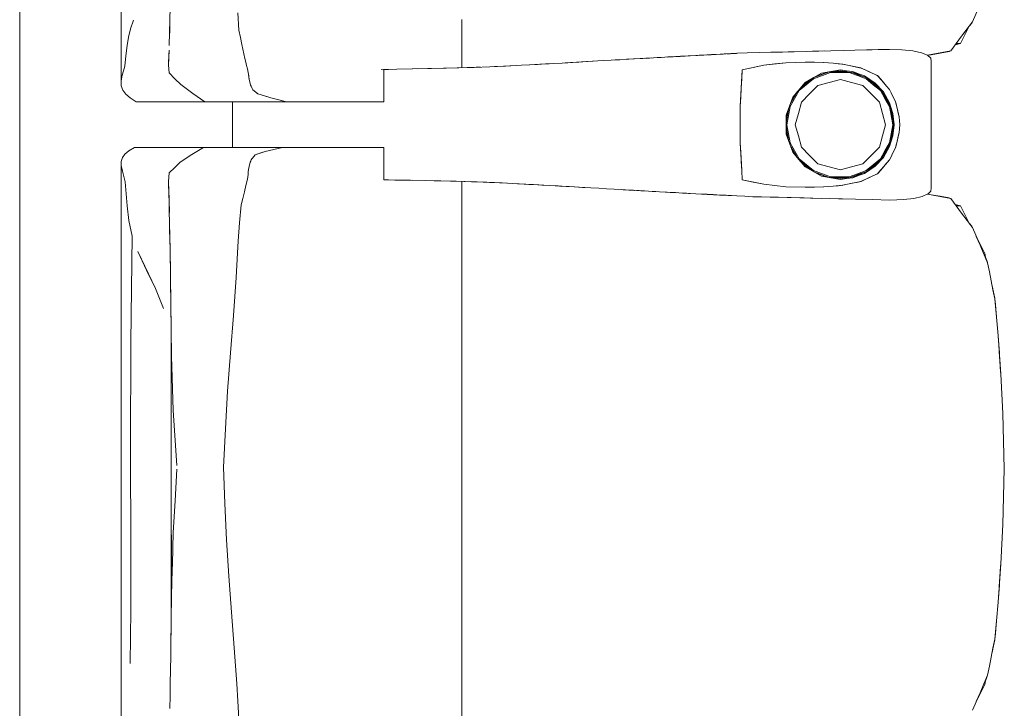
# Model space of a CAD drawing. Header units: millimetres. Extents: x -261 to 187, y -214 to 106.
# Tile 876 of 1056: x -197.063 to -196.203, y 10.514 to 11.115. Entities that reach past the tile are written whole.
import ezdxf

# ---------------------------------------------------------------- set-up
doc = ezdxf.new("R2010")
doc.units = ezdxf.units.MM
doc.header["$LTSCALE"] = 0.005
doc.header["$MEASUREMENT"] = 0
doc.layers.add('IFC-Elemento de mobília-Contorno', color=9, linetype='Continuous', lineweight=5)
doc.layers.add('IFC-Laje-Contorno', color=9, linetype='Continuous', lineweight=5)

msp = doc.modelspace()

# ---------------------------------------------------------------- linework, layer by layer
at = {"layer": 'IFC-Elemento de mobília-Contorno', "lineweight": 5}
for p, q in [((-196.97435, 11.22877), (-196.97427, 11.06115)), ((-196.93162, 11.1146), (-196.93144, 11.12551)), ((-196.23033, 11.11295), (-196.22371, 11.12834)), ((-196.87233, 11.12081), (-196.8714, 11.10549)), ((-196.96602, 11.10673), (-196.96352, 11.11422)), ((-196.93193, 11.10345), (-196.93162, 11.1146)), ((-196.93179, 11.10696), (-196.9317, 11.11197)), ((-196.67649, 11.07275), (-196.67648, 11.11483)), ((-196.23981, 11.10028), (-196.23033, 11.11295)), ((-196.23546, 11.10436), (-196.23283, 11.10954)), ((-196.23298, 11.10924), (-196.23093, 11.11179)), ((-196.23283, 11.10954), (-196.23271, 11.10977)), ((-196.23283, 11.10954), (-196.23271, 11.10977)), ((-196.23093, 11.11179), (-196.23055, 11.11266)), ((-196.96908, 11.0923), (-196.9679, 11.0994)), ((-196.9679, 11.0994), (-196.96602, 11.10673)), ((-196.93224, 11.09231), (-196.93193, 11.10345)), ((-196.93206, 11.09861), (-196.93179, 11.10696)), ((-196.8714, 11.10549), (-196.87007, 11.09932)), ((-196.87007, 11.09932), (-196.86873, 11.09315)), ((-196.24454, 11.09394), (-196.23981, 11.10028)), ((-196.24074, 11.09399), (-196.2381, 11.09917)), ((-196.23981, 11.10028), (-196.23507, 11.10662)), ((-196.23981, 11.10028), (-196.23744, 11.10345)), ((-196.2381, 11.09917), (-196.23546, 11.10436)), ((-196.23744, 11.10345), (-196.23507, 11.10662)), ((-196.23508, 11.1066), (-196.23507, 11.10662)), ((-196.97011, 11.0832), (-196.96908, 11.0923)), ((-196.86873, 11.09315), (-196.86607, 11.08082)), ((-196.24928, 11.08761), (-196.24454, 11.09394)), ((-196.24551, 11.09265), (-196.24074, 11.09399)), ((-196.24454, 11.09394), (-196.24074, 11.09399)), ((-196.97114, 11.0741), (-196.97011, 11.0832)), ((-196.93284, 11.07508), (-196.93262, 11.08157)), ((-196.93283, 11.07632), (-196.93253, 11.08431)), ((-196.93262, 11.08157), (-196.9324, 11.08805)), ((-196.93253, 11.08431), (-196.93248, 11.08589)), ((-196.51832, 11.08094), (-196.51121, 11.08134)), ((-196.51576, 11.08109), (-196.5091, 11.08146)), ((-196.51243, 11.08127), (-196.5091, 11.08146)), ((-196.5091, 11.08146), (-196.50578, 11.08164)), ((-196.50578, 11.08164), (-196.50245, 11.08183)), ((-196.50245, 11.08183), (-196.49912, 11.08202)), ((-196.49912, 11.08202), (-196.49574, 11.0822)), ((-196.49662, 11.08215), (-196.49593, 11.08219)), ((-196.49646, 11.08216), (-196.49593, 11.08219)), ((-196.49641, 11.08216), (-196.49593, 11.08219)), ((-196.49593, 11.08219), (-196.49389, 11.0823)), ((-196.49574, 11.0822), (-196.47711, 11.08321)), ((-196.49574, 11.0822), (-196.49235, 11.08238)), ((-196.49574, 11.0822), (-196.49389, 11.0823)), ((-196.49389, 11.0823), (-196.49182, 11.08242)), ((-196.49235, 11.08238), (-196.48558, 11.08275)), ((-196.49235, 11.08238), (-196.48896, 11.08257)), ((-196.49182, 11.08242), (-196.49043, 11.08249)), ((-196.48896, 11.08257), (-196.48727, 11.08266)), ((-196.48727, 11.08266), (-196.48557, 11.08275)), ((-196.48727, 11.08266), (-196.48614, 11.08272)), ((-196.48567, 11.08274), (-196.47711, 11.08321)), ((-196.48561, 11.08275), (-196.48219, 11.08294)), ((-196.48219, 11.08294), (-196.47881, 11.08312)), ((-196.47881, 11.08312), (-196.47711, 11.08321)), ((-196.47711, 11.08321), (-196.47204, 11.08349)), ((-196.47204, 11.08349), (-196.47067, 11.08356)), ((-196.47067, 11.08356), (-196.46244, 11.084)), ((-196.47067, 11.08356), (-196.46929, 11.08363)), ((-196.46929, 11.08363), (-196.46655, 11.08378)), ((-196.46655, 11.08378), (-196.46244, 11.084)), ((-196.46655, 11.08378), (-196.46509, 11.08385)), ((-196.46518, 11.08385), (-196.46244, 11.084)), ((-196.46244, 11.084), (-196.45421, 11.08443)), ((-196.46198, 11.08402), (-196.46071, 11.08409)), ((-196.46107, 11.08407), (-196.4597, 11.08414)), ((-196.46071, 11.08409), (-196.45876, 11.08419)), ((-196.46071, 11.08409), (-196.45968, 11.08414)), ((-196.4597, 11.08414), (-196.45833, 11.08421)), ((-196.45833, 11.08421), (-196.45693, 11.08429)), ((-196.45697, 11.08429), (-196.45558, 11.08436)), ((-196.45695, 11.08429), (-196.45421, 11.08443)), ((-196.45558, 11.08436), (-196.45421, 11.08443)), ((-196.45421, 11.08443), (-196.45078, 11.08461)), ((-196.45078, 11.08461), (-196.4501, 11.08465)), ((-196.4501, 11.08465), (-196.4492, 11.0847)), ((-196.4492, 11.0847), (-196.4474, 11.08479)), ((-196.4492, 11.0847), (-196.4483, 11.08474)), ((-196.4483, 11.08474), (-196.4474, 11.08479)), ((-196.4474, 11.08479), (-196.4465, 11.08483)), ((-196.4465, 11.08483), (-196.4456, 11.08488)), ((-196.4456, 11.08488), (-196.4411, 11.08511)), ((-196.4447, 11.08493), (-196.4429, 11.08502)), ((-196.4447, 11.08493), (-196.4438, 11.08497)), ((-196.4438, 11.08497), (-196.442, 11.08506)), ((-196.4438, 11.08497), (-196.44335, 11.08499)), ((-196.44335, 11.08499), (-196.4429, 11.08502)), ((-196.4429, 11.08502), (-196.44155, 11.08509)), ((-196.442, 11.08506), (-196.44155, 11.08509)), ((-196.4411, 11.08511), (-196.43975, 11.08518)), ((-196.4411, 11.08511), (-196.44065, 11.08514)), ((-196.44065, 11.08514), (-196.4402, 11.08516)), ((-196.43975, 11.08518), (-196.4393, 11.08521)), ((-196.4393, 11.08521), (-196.43885, 11.08523)), ((-196.43885, 11.08523), (-196.43795, 11.08527)), ((-196.43859, 11.08524), (-196.4357, 11.08539)), ((-196.43859, 11.08524), (-196.4366, 11.08534)), ((-196.43859, 11.08524), (-196.4384, 11.08525)), ((-196.43795, 11.08527), (-196.43705, 11.08532)), ((-196.43705, 11.08532), (-196.43615, 11.08537)), ((-196.4357, 11.08539), (-196.42708, 11.08584)), ((-196.42708, 11.08584), (-196.41685, 11.08606)), ((-196.41685, 11.08606), (-196.40663, 11.08629)), ((-196.40663, 11.08629), (-196.39129, 11.08662)), ((-196.40663, 11.08629), (-196.40151, 11.0864)), ((-196.40151, 11.0864), (-196.39129, 11.08662)), ((-196.40151, 11.0864), (-196.3964, 11.08651)), ((-196.3964, 11.08651), (-196.39129, 11.08662)), ((-196.39129, 11.08662), (-196.38617, 11.08674)), ((-196.38617, 11.08674), (-196.37544, 11.08703)), ((-196.37544, 11.08703), (-196.35934, 11.08748)), ((-196.37007, 11.08718), (-196.35934, 11.08748)), ((-196.37007, 11.08718), (-196.36471, 11.08733)), ((-196.36471, 11.08733), (-196.35398, 11.08763)), ((-196.35398, 11.08763), (-196.34325, 11.08793)), ((-196.34325, 11.08793), (-196.33312, 11.08816)), ((-196.33312, 11.08816), (-196.30275, 11.08884)), ((-196.323, 11.08838), (-196.30275, 11.08884)), ((-196.323, 11.08838), (-196.31288, 11.08861)), ((-196.31288, 11.08861), (-196.30275, 11.08884)), ((-196.30275, 11.08884), (-196.29194, 11.08848)), ((-196.29194, 11.08848), (-196.28251, 11.0875)), ((-196.28251, 11.0875), (-196.27495, 11.0859)), ((-196.27495, 11.0859), (-196.26962, 11.08372)), ((-196.26962, 11.08372), (-196.26672, 11.08114)), ((-196.26961, 11.08372), (-196.26498, 11.0846)), ((-196.26953, 11.08364), (-196.25085, 11.08698)), ((-196.26953, 11.08364), (-196.26652, 11.08418)), ((-196.26652, 11.08418), (-196.25869, 11.08558)), ((-196.26498, 11.0846), (-196.25713, 11.08611)), ((-196.25869, 11.08558), (-196.25085, 11.08698)), ((-196.25713, 11.08611), (-196.24928, 11.08761)), ((-196.25085, 11.08698), (-196.25054, 11.08737)), ((-196.25085, 11.08698), (-196.25055, 11.08736)), ((-196.97218, 11.07017), (-196.97114, 11.0741)), ((-196.93284, 11.07508), (-196.93227, 11.06837)), ((-196.93283, 11.07632), (-196.93281, 11.07605)), ((-196.86607, 11.08082), (-196.86533, 11.07779)), ((-196.86533, 11.07779), (-196.8646, 11.07476)), ((-196.8646, 11.07476), (-196.86387, 11.07172)), ((-196.68062, 11.07262), (-196.67187, 11.07291)), ((-196.67967, 11.07265), (-196.67187, 11.07291)), ((-196.67914, 11.07266), (-196.66564, 11.07306)), ((-196.67187, 11.07291), (-196.66407, 11.07317)), ((-196.66564, 11.07306), (-196.65208, 11.07364)), ((-196.66407, 11.07317), (-196.66029, 11.07329)), ((-196.65208, 11.07364), (-196.63851, 11.07421)), ((-196.6481, 11.0738), (-196.64027, 11.07417)), ((-196.64027, 11.07417), (-196.6292, 11.0747)), ((-196.63851, 11.07421), (-196.62454, 11.07494)), ((-196.62454, 11.07494), (-196.61057, 11.07567)), ((-196.61702, 11.07533), (-196.60829, 11.07581)), ((-196.61057, 11.07567), (-196.60331, 11.07608)), ((-196.60829, 11.07581), (-196.60029, 11.07625)), ((-196.60331, 11.07608), (-196.59605, 11.07649)), ((-196.60029, 11.07625), (-196.59605, 11.07649)), ((-196.59605, 11.07649), (-196.58879, 11.0769)), ((-196.58879, 11.0769), (-196.58153, 11.07731)), ((-196.58879, 11.0769), (-196.58405, 11.07717)), ((-196.58639, 11.07704), (-196.56174, 11.07846)), ((-196.58405, 11.07717), (-196.57581, 11.07765)), ((-196.58153, 11.07731), (-196.57436, 11.07773)), ((-196.57581, 11.07765), (-196.57229, 11.07785)), ((-196.57436, 11.07773), (-196.56719, 11.07815)), ((-196.57436, 11.07773), (-196.56758, 11.07812)), ((-196.56719, 11.07815), (-196.55285, 11.07898)), ((-196.55285, 11.07898), (-196.54608, 11.07936)), ((-196.54608, 11.07936), (-196.5393, 11.07975)), ((-196.54269, 11.07955), (-196.53879, 11.07978)), ((-196.5393, 11.07975), (-196.53252, 11.08014)), ((-196.53879, 11.07978), (-196.53861, 11.07979)), ((-196.53252, 11.08014), (-196.52574, 11.08053)), ((-196.53252, 11.08014), (-196.53057, 11.08025)), ((-196.53057, 11.08025), (-196.52646, 11.08049)), ((-196.52646, 11.08049), (-196.51832, 11.08094)), ((-196.52574, 11.08053), (-196.51576, 11.08109)), ((-196.52574, 11.08053), (-196.51909, 11.0809)), ((-196.51909, 11.0809), (-196.51576, 11.08109)), ((-196.51832, 11.08094), (-196.51576, 11.08109)), ((-196.51832, 11.08094), (-196.51652, 11.08104)), ((-196.51832, 11.08094), (-196.51657, 11.08104)), ((-196.51576, 11.08109), (-196.51243, 11.08127)), ((-196.43147, 11.07106), (-196.41265, 11.07512)), ((-196.43147, 11.07106), (-196.42206, 11.07309)), ((-196.42206, 11.07309), (-196.41265, 11.07512)), ((-196.41265, 11.07512), (-196.39335, 11.07718)), ((-196.41265, 11.07512), (-196.403, 11.07615)), ((-196.403, 11.07615), (-196.39335, 11.07718)), ((-196.39335, 11.07718), (-196.37625, 11.07773)), ((-196.39335, 11.07718), (-196.38494, 11.07745)), ((-196.38494, 11.07745), (-196.37652, 11.07772)), ((-196.37657, 11.07772), (-196.36846, 11.07759)), ((-196.37652, 11.07772), (-196.37647, 11.07772)), ((-196.37625, 11.07773), (-196.36032, 11.07745)), ((-196.36846, 11.07759), (-196.36041, 11.07745)), ((-196.36041, 11.07745), (-196.35212, 11.07671)), ((-196.36032, 11.07745), (-196.35194, 11.07669)), ((-196.35212, 11.07671), (-196.34383, 11.07597)), ((-196.35194, 11.07669), (-196.34775, 11.07632)), ((-196.34775, 11.07632), (-196.34356, 11.07593)), ((-196.34438, 11.07602), (-196.34356, 11.07593)), ((-196.34383, 11.07597), (-196.32785, 11.07258)), ((-196.34356, 11.07593), (-196.33959, 11.07509)), ((-196.33959, 11.07509), (-196.33559, 11.07423)), ((-196.33562, 11.07424), (-196.33165, 11.07339)), ((-196.33165, 11.07339), (-196.32768, 11.07253)), ((-196.26672, 11.08114), (-196.26633, 11.07839)), ((-196.26635, 10.9678), (-196.26633, 11.07839)), ((-196.97427, 11.06115), (-196.97321, 11.06623)), ((-196.97321, 11.06623), (-196.97218, 11.07017)), ((-196.93227, 11.06837), (-196.92723, 11.06323)), ((-196.86387, 11.07172), (-196.86313, 11.06869)), ((-196.86313, 11.06869), (-196.86297, 11.0672)), ((-196.86297, 11.0672), (-196.86246, 11.06272)), ((-196.86297, 11.0672), (-196.8628, 11.0657)), ((-196.86297, 11.0672), (-196.86263, 11.06421)), ((-196.8628, 11.0657), (-196.86263, 11.06421)), ((-196.86263, 11.06421), (-196.86246, 11.06272)), ((-196.74712, 11.07135), (-196.71969, 11.07175)), ((-196.74467, 11.07115), (-196.74249, 11.07115)), ((-196.74467, 11.05635), (-196.74467, 11.07115)), ((-196.74249, 11.07115), (-196.74051, 11.07115)), ((-196.71981, 11.07175), (-196.70616, 11.07201)), ((-196.71501, 11.07184), (-196.70307, 11.07208)), ((-196.70616, 11.07201), (-196.69264, 11.07227)), ((-196.70307, 11.07208), (-196.6901, 11.07234)), ((-196.69264, 11.07227), (-196.67914, 11.07266)), ((-196.67995, 11.07264), (-196.67967, 11.07265)), ((-196.43239, 11.05506), (-196.43147, 11.07106)), ((-196.43193, 11.06306), (-196.43147, 11.07106)), ((-196.37732, 11.05849), (-196.36885, 11.06426)), ((-196.36942, 11.06393), (-196.36218, 11.06806)), ((-196.36935, 11.06316), (-196.35427, 11.06863)), ((-196.36899, 11.06416), (-196.35543, 11.06908)), ((-196.36734, 11.06512), (-196.35715, 11.06889)), ((-196.36218, 11.06806), (-196.35399, 11.06944)), ((-196.35715, 11.06889), (-196.34579, 11.07016)), ((-196.35427, 11.06863), (-196.33824, 11.06863)), ((-196.35399, 11.06944), (-196.34579, 11.07082)), ((-196.35218, 11.06945), (-196.34072, 11.06944)), ((-196.34579, 11.07082), (-196.34036, 11.07014)), ((-196.34579, 11.07016), (-196.3337, 11.06845)), ((-196.34036, 11.07014), (-196.33493, 11.06946)), ((-196.33824, 11.06863), (-196.33071, 11.06589)), ((-196.33644, 11.06884), (-196.33044, 11.06666)), ((-196.33493, 11.06946), (-196.3298, 11.06755)), ((-196.3337, 11.06845), (-196.32244, 11.06369)), ((-196.33071, 11.06589), (-196.32317, 11.06316)), ((-196.33044, 11.06666), (-196.32351, 11.06414)), ((-196.3298, 11.06755), (-196.32467, 11.06564)), ((-196.32815, 11.07265), (-196.32768, 11.07253)), ((-196.32785, 11.07258), (-196.32063, 11.06924)), ((-196.32768, 11.07253), (-196.32404, 11.07082)), ((-196.32467, 11.06564), (-196.32013, 11.06261)), ((-196.32404, 11.07082), (-196.3204, 11.06912)), ((-196.32063, 11.06924), (-196.31341, 11.0659)), ((-196.3204, 11.06912), (-196.31311, 11.0657)), ((-196.31376, 11.06606), (-196.31334, 11.06582)), ((-196.31341, 11.0659), (-196.30808, 11.0598)), ((-196.31341, 11.0659), (-196.31074, 11.06285)), ((-196.31311, 11.0657), (-196.31052, 11.06269)), ((-196.31311, 11.0657), (-196.30793, 11.05969)), ((-196.97427, 11.06115), (-196.97412, 11.05705)), ((-196.97412, 11.05705), (-196.97275, 11.05333)), ((-196.92723, 11.06323), (-196.92218, 11.05811)), ((-196.92218, 11.05811), (-196.91164, 11.05026)), ((-196.86246, 11.06272), (-196.86144, 11.05894)), ((-196.86246, 11.06272), (-196.86212, 11.06146)), ((-196.86212, 11.06146), (-196.86144, 11.05894)), ((-196.86212, 11.06146), (-196.86178, 11.0602)), ((-196.86178, 11.0602), (-196.86144, 11.05894)), ((-196.86144, 11.05894), (-196.8611, 11.05769)), ((-196.8611, 11.05769), (-196.86061, 11.05666)), ((-196.86061, 11.05666), (-196.86012, 11.05563)), ((-196.86061, 11.05666), (-196.85963, 11.0546)), ((-196.74467, 11.0431), (-196.74467, 11.05635)), ((-196.43239, 11.05506), (-196.43193, 11.06306)), ((-196.3874, 11.04707), (-196.37666, 11.0598)), ((-196.38494, 11.04997), (-196.37732, 11.05849)), ((-196.38166, 11.05286), (-196.36935, 11.06316)), ((-196.38059, 11.05483), (-196.37139, 11.06253)), ((-196.37666, 11.0598), (-196.36942, 11.06393)), ((-196.37267, 11.04994), (-196.36547, 11.05714)), ((-196.36547, 11.05714), (-196.35563, 11.05977)), ((-196.35563, 11.05977), (-196.34579, 11.06241)), ((-196.34579, 11.06241), (-196.33595, 11.05977)), ((-196.33595, 11.05977), (-196.32612, 11.05714)), ((-196.32612, 11.05714), (-196.31892, 11.04994)), ((-196.32317, 11.06316), (-196.31701, 11.058)), ((-196.32266, 11.06378), (-196.3165, 11.05862)), ((-196.32244, 11.06369), (-196.3128, 11.05619)), ((-196.32013, 11.06261), (-196.31559, 11.05958)), ((-196.31701, 11.058), (-196.31085, 11.05284)), ((-196.3165, 11.05862), (-196.31139, 11.05435)), ((-196.31559, 11.05958), (-196.30814, 11.05162)), ((-196.3128, 11.05619), (-196.3054, 11.04647)), ((-196.31052, 11.06269), (-196.30793, 11.05969)), ((-196.30808, 11.0598), (-196.30541, 11.05674)), ((-196.30793, 11.05969), (-196.30534, 11.05669)), ((-196.30541, 11.05674), (-196.30275, 11.05369)), ((-196.30534, 11.05669), (-196.30275, 11.05369)), ((-196.97275, 11.05333), (-196.97026, 11.04977)), ((-196.97026, 11.04977), (-196.96642, 11.04638)), ((-196.91164, 11.05026), (-196.90113, 11.0431)), ((-196.85963, 11.0546), (-196.85914, 11.05358)), ((-196.85914, 11.05358), (-196.85804, 11.05268)), ((-196.85804, 11.05268), (-196.85472, 11.04999)), ((-196.85693, 11.05178), (-196.85583, 11.05088)), ((-196.85693, 11.05178), (-196.85472, 11.04999)), ((-196.85583, 11.05088), (-196.85472, 11.04999)), ((-196.85472, 11.04999), (-196.85187, 11.04911)), ((-196.85472, 11.04999), (-196.84902, 11.04823)), ((-196.85187, 11.04911), (-196.84902, 11.04823)), ((-196.84902, 11.04823), (-196.84331, 11.04647)), ((-196.84902, 11.04823), (-196.84617, 11.04735)), ((-196.84617, 11.04735), (-196.84331, 11.04647)), ((-196.43332, 11.03907), (-196.43239, 11.05506)), ((-196.43332, 11.03907), (-196.43286, 11.04707)), ((-196.43286, 11.04707), (-196.43239, 11.05506)), ((-196.39026, 11.03923), (-196.3874, 11.04707)), ((-196.38985, 11.04038), (-196.3831, 11.05202)), ((-196.38973, 11.03893), (-196.38166, 11.05286)), ((-196.38948, 11.04139), (-196.38491, 11.05002)), ((-196.37987, 11.04274), (-196.37267, 11.04994)), ((-196.31892, 11.04994), (-196.31172, 11.04274)), ((-196.31085, 11.05284), (-196.30682, 11.04588)), ((-196.30887, 11.05103), (-196.30613, 11.04629)), ((-196.30814, 11.05162), (-196.30275, 11.04221)), ((-196.30275, 11.05369), (-196.3014, 11.05087)), ((-196.30275, 11.05369), (-196.30145, 11.051)), ((-196.30145, 11.051), (-196.30014, 11.0483)), ((-196.3014, 11.05087), (-196.30005, 11.04804)), ((-196.30014, 11.0483), (-196.29884, 11.04561)), ((-196.30005, 11.04804), (-196.29869, 11.04522)), ((-196.96642, 11.04638), (-196.96376, 11.04474)), ((-196.96376, 11.04474), (-196.9611, 11.0431)), ((-196.9611, 11.0431), (-196.90113, 11.0431)), ((-196.90113, 11.0431), (-196.85986, 11.0431)), ((-196.8769, 11.00302), (-196.8769, 11.0431)), ((-196.85986, 11.0431), (-196.8298, 11.0431)), ((-196.84331, 11.04647), (-196.83656, 11.04479)), ((-196.84331, 11.04647), (-196.83994, 11.04563)), ((-196.83994, 11.04563), (-196.83656, 11.04479)), ((-196.83656, 11.04479), (-196.8298, 11.0431)), ((-196.83656, 11.04479), (-196.83318, 11.04394)), ((-196.83318, 11.04394), (-196.8298, 11.0431)), ((-196.8298, 11.0431), (-196.82782, 11.0431)), ((-196.82782, 11.0431), (-196.82587, 11.0431)), ((-196.82587, 11.0431), (-196.82393, 11.0431)), ((-196.82393, 11.0431), (-196.82201, 11.0431)), ((-196.82201, 11.0431), (-196.82009, 11.0431)), ((-196.82009, 11.0431), (-196.81817, 11.0431)), ((-196.81817, 11.0431), (-196.81624, 11.0431)), ((-196.81624, 11.0431), (-196.81429, 11.0431)), ((-196.81429, 11.0431), (-196.81231, 11.0431)), ((-196.81231, 11.0431), (-196.8103, 11.0431)), ((-196.8103, 11.0431), (-196.80824, 11.0431)), ((-196.80824, 11.0431), (-196.80614, 11.0431)), ((-196.80614, 11.0431), (-196.80398, 11.0431)), ((-196.80398, 11.0431), (-196.80179, 11.0431)), ((-196.80179, 11.0431), (-196.7996, 11.0431)), ((-196.7996, 11.0431), (-196.79741, 11.0431)), ((-196.79741, 11.0431), (-196.79526, 11.0431)), ((-196.79526, 11.0431), (-196.79316, 11.0431)), ((-196.79316, 11.0431), (-196.79112, 11.0431)), ((-196.79112, 11.0431), (-196.78918, 11.0431)), ((-196.78918, 11.0431), (-196.78735, 11.0431)), ((-196.78735, 11.0431), (-196.78562, 11.0431)), ((-196.78562, 11.0431), (-196.78396, 11.0431)), ((-196.78396, 11.0431), (-196.78234, 11.0431)), ((-196.78234, 11.0431), (-196.78072, 11.0431)), ((-196.78072, 11.0431), (-196.77906, 11.0431)), ((-196.77906, 11.0431), (-196.77735, 11.0431)), ((-196.77735, 11.0431), (-196.77553, 11.0431)), ((-196.77553, 11.0431), (-196.77359, 11.0431)), ((-196.77359, 11.0431), (-196.77152, 11.0431)), ((-196.77152, 11.0431), (-196.76933, 11.0431)), ((-196.76933, 11.0431), (-196.76704, 11.0431)), ((-196.76704, 11.0431), (-196.76467, 11.0431)), ((-196.76467, 11.0431), (-196.76222, 11.0431)), ((-196.76222, 11.0431), (-196.75971, 11.0431)), ((-196.75971, 11.0431), (-196.75715, 11.0431)), ((-196.75715, 11.0431), (-196.75457, 11.0431)), ((-196.75457, 11.0431), (-196.75199, 11.0431)), ((-196.75199, 11.0431), (-196.74946, 11.0431)), ((-196.74946, 11.0431), (-196.74701, 11.0431)), ((-196.74701, 11.0431), (-196.74467, 11.0431)), ((-196.43332, 11.02306), (-196.43332, 11.03907)), ((-196.39313, 11.03139), (-196.39026, 11.03923)), ((-196.39254, 11.02306), (-196.38973, 11.03893)), ((-196.3825, 11.0329), (-196.37987, 11.04274)), ((-196.31172, 11.04274), (-196.30908, 11.0329)), ((-196.30682, 11.04588), (-196.3028, 11.03892)), ((-196.30613, 11.04629), (-196.30336, 11.0415)), ((-196.3054, 11.04647), (-196.30075, 11.03517)), ((-196.3028, 11.03892), (-196.3014, 11.03099)), ((-196.30275, 11.04221), (-196.29981, 11.03285)), ((-196.29884, 11.04561), (-196.29753, 11.04292)), ((-196.29869, 11.04522), (-196.29734, 11.04239)), ((-196.29753, 11.04292), (-196.29595, 11.03644)), ((-196.29734, 11.04239), (-196.29585, 11.03617)), ((-196.39313, 11.03139), (-196.39313, 11.01471)), ((-196.39303, 11.025), (-196.39076, 11.03788)), ((-196.39303, 11.02877), (-196.39081, 11.03774)), ((-196.38514, 11.02306), (-196.3825, 11.0329)), ((-196.30908, 11.0329), (-196.30644, 11.02306)), ((-196.30174, 11.03757), (-196.3006, 11.03113)), ((-196.3014, 11.03099), (-196.29999, 11.02306)), ((-196.30075, 11.03517), (-196.29917, 11.02306)), ((-196.3006, 11.03113), (-196.29917, 11.02306)), ((-196.29981, 11.03285), (-196.29882, 11.02305)), ((-196.29612, 11.03715), (-196.29585, 11.03617)), ((-196.29595, 11.03644), (-196.29516, 11.03319)), ((-196.29593, 11.03644), (-196.29543, 11.03435)), ((-196.29585, 11.03617), (-196.29437, 11.02995)), ((-196.29543, 11.03435), (-196.29437, 11.02995)), ((-196.29516, 11.03319), (-196.29437, 11.02995)), ((-196.29437, 11.02995), (-196.29379, 11.02305)), ((-196.43332, 11.00704), (-196.43332, 11.02306)), ((-196.39303, 11.01735), (-196.39303, 11.02877)), ((-196.39303, 11.02112), (-196.39075, 11.00822)), ((-196.39254, 11.02306), (-196.38973, 11.0072)), ((-196.38514, 11.02306), (-196.3825, 11.01322)), ((-196.30908, 11.01322), (-196.30644, 11.02306)), ((-196.3014, 11.01513), (-196.29999, 11.02306)), ((-196.30075, 11.01095), (-196.29917, 11.02306)), ((-196.30023, 11.01709), (-196.29917, 11.02306)), ((-196.29982, 11.01326), (-196.29882, 11.02305)), ((-196.29437, 11.01617), (-196.29379, 11.02305)), ((-196.39313, 11.01471), (-196.3874, 10.99905)), ((-196.39303, 11.01735), (-196.39081, 11.00837)), ((-196.3825, 11.01322), (-196.37987, 11.00338)), ((-196.31172, 11.00338), (-196.30908, 11.01322)), ((-196.3028, 11.0072), (-196.3014, 11.01513)), ((-196.30275, 11.00391), (-196.29982, 11.01326)), ((-196.30174, 11.00855), (-196.30023, 11.01709)), ((-196.29595, 11.00969), (-196.29516, 11.01293)), ((-196.29585, 11.00995), (-196.29437, 11.01617)), ((-196.29543, 11.01177), (-196.29437, 11.01617)), ((-196.29516, 11.01293), (-196.29437, 11.01617)), ((-196.43332, 11.00704), (-196.43193, 10.98306)), ((-196.43332, 11.00704), (-196.43286, 10.99905)), ((-196.38985, 11.00575), (-196.3831, 10.9941)), ((-196.38973, 11.0072), (-196.38166, 10.99326)), ((-196.38948, 11.00473), (-196.38494, 10.99615)), ((-196.30814, 10.99451), (-196.30275, 11.00391)), ((-196.30682, 11.00024), (-196.3028, 11.0072)), ((-196.30613, 10.99983), (-196.30336, 11.00462)), ((-196.3054, 10.99965), (-196.30075, 11.01095)), ((-196.29753, 11.0032), (-196.29595, 11.00969)), ((-196.29734, 11.00373), (-196.29585, 11.00995)), ((-196.29612, 11.00897), (-196.29585, 11.00995)), ((-196.29593, 11.00969), (-196.29543, 11.01177)), ((-196.97311, 10.99433), (-196.97093, 10.99737)), ((-196.97093, 10.99737), (-196.96753, 11.00023)), ((-196.96753, 11.00023), (-196.96266, 11.00302)), ((-196.96266, 11.00302), (-196.90241, 11.00302)), ((-196.92267, 10.99042), (-196.91252, 10.99709)), ((-196.91252, 10.99709), (-196.90241, 11.00302)), ((-196.90241, 11.00302), (-196.83326, 11.00302)), ((-196.88716, 11.00302), (-196.8769, 11.00302)), ((-196.85856, 10.99508), (-196.85706, 10.99685)), ((-196.85856, 10.99508), (-196.85781, 10.99596)), ((-196.85706, 10.99685), (-196.84829, 10.99969)), ((-196.85706, 10.99685), (-196.85048, 10.99898)), ((-196.85706, 10.99685), (-196.85268, 10.99827)), ((-196.85706, 10.99685), (-196.85487, 10.99756)), ((-196.85048, 10.99898), (-196.84829, 10.99969)), ((-196.84829, 10.99969), (-196.83326, 11.00302)), ((-196.84829, 10.99969), (-196.84077, 11.00136)), ((-196.84077, 11.00136), (-196.83702, 11.00219)), ((-196.83702, 11.00219), (-196.83326, 11.00302)), ((-196.83495, 11.00302), (-196.83194, 11.00302)), ((-196.83326, 11.00302), (-196.83128, 11.00302)), ((-196.83194, 11.00302), (-196.82912, 11.00302)), ((-196.83128, 11.00302), (-196.82931, 11.00302)), ((-196.82931, 11.00302), (-196.82735, 11.00302)), ((-196.82735, 11.00302), (-196.82541, 11.00302)), ((-196.82541, 11.00302), (-196.8235, 11.00302)), ((-196.8235, 11.00302), (-196.82159, 11.00302)), ((-196.82159, 11.00302), (-196.81969, 11.00302)), ((-196.81969, 11.00302), (-196.81778, 11.00302)), ((-196.81778, 11.00302), (-196.81586, 11.00302)), ((-196.81586, 11.00302), (-196.81392, 11.00302)), ((-196.81392, 11.00302), (-196.81195, 11.00302)), ((-196.81195, 11.00302), (-196.80994, 11.00302)), ((-196.80994, 11.00302), (-196.80789, 11.00302)), ((-196.80789, 11.00302), (-196.80579, 11.00302)), ((-196.80579, 11.00302), (-196.80365, 11.00302)), ((-196.80365, 11.00302), (-196.80147, 11.00302)), ((-196.80147, 11.00302), (-196.79929, 11.00302)), ((-196.79929, 11.00302), (-196.79713, 11.00302)), ((-196.79713, 11.00302), (-196.795, 11.00302)), ((-196.795, 11.00302), (-196.79292, 11.00302)), ((-196.79292, 11.00302), (-196.79091, 11.00302)), ((-196.79091, 11.00302), (-196.78899, 11.00302)), ((-196.78899, 11.00302), (-196.78718, 11.00302)), ((-196.78718, 11.00302), (-196.78547, 11.00302)), ((-196.78547, 11.00302), (-196.78383, 11.00302)), ((-196.78383, 11.00302), (-196.78222, 11.00302)), ((-196.78222, 11.00302), (-196.78061, 11.00302)), ((-196.78061, 11.00302), (-196.77897, 11.00302)), ((-196.77897, 11.00302), (-196.77726, 11.00302)), ((-196.77726, 11.00302), (-196.77545, 11.00302)), ((-196.77545, 11.00302), (-196.77352, 11.00302)), ((-196.77352, 11.00302), (-196.77146, 11.00302)), ((-196.77146, 11.00302), (-196.76928, 11.00302)), ((-196.76928, 11.00302), (-196.76701, 11.00302)), ((-196.76701, 11.00302), (-196.76465, 11.00302)), ((-196.76465, 11.00302), (-196.76222, 11.00302)), ((-196.76222, 11.00302), (-196.75973, 11.00302)), ((-196.75973, 11.00302), (-196.75719, 11.00302)), ((-196.75719, 11.00302), (-196.75462, 11.00302)), ((-196.75462, 11.00302), (-196.75206, 11.00302)), ((-196.75206, 11.00302), (-196.74955, 11.00302)), ((-196.74955, 11.00302), (-196.74711, 11.00302)), ((-196.74711, 11.00302), (-196.74479, 11.00302)), ((-196.74479, 10.98977), (-196.74479, 11.00302)), ((-196.43286, 10.99905), (-196.43193, 10.98306)), ((-196.43286, 10.99905), (-196.43239, 10.99106)), ((-196.3874, 10.99905), (-196.38202, 10.99268)), ((-196.38494, 10.99615), (-196.37732, 10.98763)), ((-196.37987, 11.00338), (-196.37267, 10.99618)), ((-196.37267, 10.99618), (-196.36547, 10.98898)), ((-196.32612, 10.98898), (-196.31892, 10.99618)), ((-196.31892, 10.99618), (-196.31172, 11.00338)), ((-196.3128, 10.98993), (-196.3054, 10.99965)), ((-196.31085, 10.99328), (-196.30682, 11.00024)), ((-196.30888, 10.99508), (-196.30613, 10.99983)), ((-196.30275, 10.99243), (-196.30005, 10.99808)), ((-196.30145, 10.99512), (-196.30014, 10.99782)), ((-196.3014, 10.99525), (-196.30005, 10.99808)), ((-196.30014, 10.99782), (-196.29884, 11.00051)), ((-196.30005, 10.99808), (-196.29734, 11.00373)), ((-196.30005, 10.99808), (-196.29869, 11.0009)), ((-196.29884, 11.00051), (-196.29753, 11.0032)), ((-196.29869, 11.0009), (-196.29734, 11.00373)), ((-196.97436, 10.83757), (-196.97426, 10.99101)), ((-196.97426, 10.99101), (-196.97311, 10.99433)), ((-196.97426, 10.99101), (-196.97417, 10.9873)), ((-196.97417, 10.9873), (-196.97297, 10.98245)), ((-196.92747, 10.98579), (-196.92267, 10.99042)), ((-196.86234, 10.98657), (-196.86179, 10.98922)), ((-196.86234, 10.98657), (-196.86207, 10.98789)), ((-196.86207, 10.98789), (-196.86179, 10.98922)), ((-196.86179, 10.98922), (-196.86049, 10.99228)), ((-196.86136, 10.99024), (-196.86049, 10.99228)), ((-196.86136, 10.99024), (-196.86093, 10.99126)), ((-196.86049, 10.99228), (-196.86006, 10.99331)), ((-196.86006, 10.99331), (-196.85931, 10.99419)), ((-196.85931, 10.99419), (-196.85856, 10.99508)), ((-196.74479, 10.97497), (-196.74479, 10.98977)), ((-196.4324, 10.99121), (-196.43238, 10.99088)), ((-196.43239, 10.99106), (-196.43193, 10.98306)), ((-196.38202, 10.99268), (-196.37664, 10.98631)), ((-196.38166, 10.99326), (-196.36935, 10.98296)), ((-196.38059, 10.99129), (-196.37139, 10.9836)), ((-196.37732, 10.98763), (-196.36882, 10.98184)), ((-196.36547, 10.98898), (-196.35563, 10.98635)), ((-196.33595, 10.98635), (-196.32612, 10.98898)), ((-196.32317, 10.98296), (-196.31701, 10.98813)), ((-196.32265, 10.98234), (-196.3165, 10.9875)), ((-196.32244, 10.98243), (-196.3128, 10.98993)), ((-196.31701, 10.98813), (-196.31085, 10.99328)), ((-196.3165, 10.9875), (-196.31139, 10.99177)), ((-196.31559, 10.98654), (-196.30814, 10.99451)), ((-196.30808, 10.98633), (-196.30275, 10.99243)), ((-196.30793, 10.98643), (-196.30534, 10.98943)), ((-196.30534, 10.98943), (-196.30275, 10.99243)), ((-196.30275, 10.99243), (-196.3014, 10.99525)), ((-196.30275, 10.99243), (-196.30145, 10.99512)), ((-196.97297, 10.98245), (-196.9719, 10.97788)), ((-196.93256, 10.97726), (-196.93227, 10.98117)), ((-196.93256, 10.97718), (-196.93227, 10.98117)), ((-196.93227, 10.98117), (-196.92747, 10.98579)), ((-196.86356, 10.9776), (-196.86333, 10.9797)), ((-196.86333, 10.9797), (-196.86311, 10.98181)), ((-196.86311, 10.98181), (-196.86289, 10.98391)), ((-196.86289, 10.98391), (-196.86234, 10.98657)), ((-196.43193, 10.98306), (-196.43147, 10.97506)), ((-196.37664, 10.98631), (-196.36218, 10.97806)), ((-196.36935, 10.98296), (-196.35427, 10.97749)), ((-196.36908, 10.98199), (-196.35543, 10.97704)), ((-196.36735, 10.981), (-196.35715, 10.97723)), ((-196.35563, 10.98635), (-196.34579, 10.98371)), ((-196.34579, 10.98371), (-196.33595, 10.98635)), ((-196.33824, 10.97749), (-196.33071, 10.98023)), ((-196.33643, 10.97728), (-196.33044, 10.97946)), ((-196.33493, 10.97666), (-196.3298, 10.97857)), ((-196.3337, 10.97767), (-196.32244, 10.98243)), ((-196.33071, 10.98023), (-196.32317, 10.98296)), ((-196.33044, 10.97946), (-196.32359, 10.98195)), ((-196.3298, 10.97857), (-196.32467, 10.98048)), ((-196.32467, 10.98048), (-196.32013, 10.98351)), ((-196.32063, 10.97688), (-196.31341, 10.98022)), ((-196.3204, 10.97701), (-196.31311, 10.98043)), ((-196.32013, 10.98351), (-196.31559, 10.98654)), ((-196.31376, 10.98006), (-196.31334, 10.9803)), ((-196.31341, 10.98022), (-196.30808, 10.98633)), ((-196.31341, 10.98022), (-196.31074, 10.98327)), ((-196.31311, 10.98043), (-196.31052, 10.98342)), ((-196.31052, 10.98342), (-196.30793, 10.98643)), ((-196.9719, 10.97788), (-196.97084, 10.9733)), ((-196.97084, 10.9733), (-196.96908, 10.95235)), ((-196.93284, 10.97334), (-196.93256, 10.97726)), ((-196.93284, 10.97319), (-196.93256, 10.97718)), ((-196.93284, 10.97319), (-196.93237, 10.95712)), ((-196.93284, 10.97319), (-196.93249, 10.96114)), ((-196.86655, 10.96432), (-196.86516, 10.96991)), ((-196.86516, 10.96991), (-196.86378, 10.9755)), ((-196.86378, 10.9755), (-196.86356, 10.9776)), ((-196.74479, 10.97497), (-196.7426, 10.97497)), ((-196.74479, 10.97491), (-196.735, 10.97477)), ((-196.7426, 10.97497), (-196.7406, 10.97497)), ((-196.735, 10.97477), (-196.72142, 10.97457)), ((-196.72142, 10.97457), (-196.70809, 10.97433)), ((-196.71959, 10.97452), (-196.70809, 10.97433)), ((-196.70809, 10.97433), (-196.69476, 10.97408)), ((-196.70061, 10.97418), (-196.68636, 10.97381)), ((-196.69476, 10.97408), (-196.68149, 10.97369)), ((-196.68636, 10.97381), (-196.67375, 10.97347)), ((-196.68149, 10.97369), (-196.66821, 10.97331)), ((-196.67649, 10.97355), (-196.67648, 10.94071)), ((-196.66874, 10.97333), (-196.65231, 10.97263)), ((-196.66821, 10.97331), (-196.65481, 10.97275)), ((-196.65481, 10.97275), (-196.64141, 10.9722)), ((-196.65231, 10.97263), (-196.64375, 10.97226)), ((-196.64375, 10.97226), (-196.63735, 10.97199)), ((-196.64141, 10.9722), (-196.62762, 10.97149)), ((-196.62779, 10.9715), (-196.62073, 10.97114)), ((-196.62774, 10.9715), (-196.62654, 10.97143)), ((-196.62654, 10.97143), (-196.61787, 10.97097)), ((-196.62073, 10.97114), (-196.61384, 10.97078)), ((-196.61787, 10.97097), (-196.60921, 10.9705)), ((-196.61384, 10.97078), (-196.6067, 10.97038)), ((-196.60921, 10.9705), (-196.60482, 10.97027)), ((-196.6067, 10.97038), (-196.59243, 10.96957)), ((-196.6067, 10.97038), (-196.59957, 10.96998)), ((-196.59957, 10.96998), (-196.58529, 10.96917)), ((-196.59243, 10.96957), (-196.58529, 10.96917)), ((-196.5912, 10.96951), (-196.58289, 10.96903)), ((-196.43147, 10.97506), (-196.4127, 10.971)), ((-196.43147, 10.97506), (-196.42208, 10.97303)), ((-196.42208, 10.97303), (-196.4127, 10.971)), ((-196.4127, 10.971), (-196.39335, 10.96894)), ((-196.4127, 10.971), (-196.40302, 10.96998)), ((-196.40302, 10.96998), (-196.39335, 10.96894)), ((-196.36218, 10.97806), (-196.35396, 10.97667)), ((-196.35715, 10.97723), (-196.34579, 10.97596)), ((-196.35427, 10.97749), (-196.33824, 10.97749)), ((-196.35399, 10.97668), (-196.34579, 10.9753)), ((-196.35217, 10.97667), (-196.34075, 10.97667)), ((-196.35212, 10.96941), (-196.34383, 10.97015)), ((-196.35194, 10.96943), (-196.34775, 10.9698)), ((-196.34775, 10.9698), (-196.34356, 10.97018)), ((-196.34579, 10.97596), (-196.3337, 10.97767)), ((-196.34579, 10.9753), (-196.34036, 10.97598)), ((-196.34414, 10.97012), (-196.34377, 10.97016)), ((-196.34383, 10.97015), (-196.32785, 10.97354)), ((-196.34356, 10.97018), (-196.33959, 10.97103)), ((-196.34036, 10.97598), (-196.33493, 10.97666)), ((-196.33959, 10.97103), (-196.33559, 10.97189)), ((-196.33562, 10.97188), (-196.33165, 10.97274)), ((-196.33165, 10.97274), (-196.32768, 10.97359)), ((-196.32815, 10.97347), (-196.32768, 10.97359)), ((-196.32785, 10.97354), (-196.32063, 10.97688)), ((-196.32768, 10.97359), (-196.32404, 10.9753)), ((-196.32412, 10.97526), (-196.3204, 10.97701)), ((-196.93262, 10.96554), (-196.93239, 10.95775)), ((-196.93248, 10.9609), (-196.93237, 10.95712)), ((-196.86794, 10.95873), (-196.86655, 10.96432)), ((-196.58529, 10.96917), (-196.57817, 10.96876)), ((-196.58289, 10.96903), (-196.57406, 10.96852)), ((-196.57817, 10.96876), (-196.57105, 10.96835)), ((-196.57406, 10.96852), (-196.56893, 10.96822)), ((-196.57105, 10.96835), (-196.56394, 10.96793)), ((-196.56394, 10.96793), (-196.55682, 10.96752)), ((-196.55682, 10.96752), (-196.5501, 10.96713)), ((-196.5501, 10.96713), (-196.53665, 10.96636)), ((-196.5501, 10.96713), (-196.54338, 10.96675)), ((-196.54338, 10.96675), (-196.53665, 10.96636)), ((-196.53665, 10.96636), (-196.52993, 10.96597)), ((-196.5357, 10.96631), (-196.52978, 10.96596)), ((-196.53056, 10.96601), (-196.52978, 10.96596)), ((-196.52993, 10.96597), (-196.52666, 10.96579)), ((-196.52978, 10.96596), (-196.5256, 10.96573)), ((-196.52978, 10.96596), (-196.52556, 10.96573)), ((-196.52978, 10.96596), (-196.52417, 10.96565)), ((-196.52666, 10.96579), (-196.52338, 10.96561)), ((-196.52666, 10.96579), (-196.52542, 10.96572)), ((-196.52666, 10.96579), (-196.51683, 10.96524)), ((-196.52666, 10.96579), (-196.5201, 10.96543)), ((-196.52338, 10.96561), (-196.5201, 10.96543)), ((-196.52176, 10.96552), (-196.52172, 10.96551)), ((-196.5201, 10.96543), (-196.51355, 10.96506)), ((-196.51683, 10.96524), (-196.51028, 10.96487)), ((-196.51028, 10.96487), (-196.50372, 10.96451)), ((-196.51028, 10.96487), (-196.507, 10.96469)), ((-196.507, 10.96469), (-196.50372, 10.96451)), ((-196.50372, 10.96451), (-196.49701, 10.96414)), ((-196.49869, 10.96423), (-196.49444, 10.96399)), ((-196.49701, 10.96414), (-196.49444, 10.96399)), ((-196.49701, 10.96414), (-196.49366, 10.96396)), ((-196.49701, 10.96414), (-196.48695, 10.96359)), ((-196.49444, 10.96399), (-196.49221, 10.96388)), ((-196.49366, 10.96396), (-196.49031, 10.96377)), ((-196.49366, 10.96396), (-196.48695, 10.96359)), ((-196.49221, 10.96388), (-196.48997, 10.96375)), ((-196.49031, 10.96377), (-196.48891, 10.9637)), ((-196.49031, 10.96377), (-196.48695, 10.96359)), ((-196.48997, 10.96375), (-196.48901, 10.9637)), ((-196.48695, 10.96359), (-196.4836, 10.96341)), ((-196.4836, 10.96341), (-196.48024, 10.96322)), ((-196.48024, 10.96322), (-196.47856, 10.96313)), ((-196.47856, 10.96313), (-196.47689, 10.96304)), ((-196.47689, 10.96304), (-196.47194, 10.96278)), ((-196.47194, 10.96278), (-196.46699, 10.96252)), ((-196.46699, 10.96252), (-196.45132, 10.96168)), ((-196.46699, 10.96252), (-196.46534, 10.96243)), ((-196.46534, 10.96243), (-196.46369, 10.96234)), ((-196.46369, 10.96234), (-196.46204, 10.96226)), ((-196.46369, 10.96234), (-196.45132, 10.96168)), ((-196.46369, 10.96234), (-196.45874, 10.96208)), ((-196.46369, 10.96234), (-196.45709, 10.96199)), ((-196.46343, 10.96232), (-196.46313, 10.96231)), ((-196.46313, 10.96231), (-196.46228, 10.96227)), ((-196.46204, 10.96226), (-196.45874, 10.96208)), ((-196.46204, 10.96226), (-196.46039, 10.96217)), ((-196.46068, 10.96218), (-196.45977, 10.96213)), ((-196.46039, 10.96217), (-196.45874, 10.96208)), ((-196.45977, 10.96213), (-196.45865, 10.96207)), ((-196.45874, 10.96208), (-196.45709, 10.96199)), ((-196.45865, 10.96207), (-196.45744, 10.96201)), ((-196.45744, 10.96201), (-196.457, 10.96199)), ((-196.45709, 10.96199), (-196.45132, 10.96168)), ((-196.45709, 10.96199), (-196.45544, 10.9619)), ((-196.45709, 10.96199), (-196.45379, 10.96182)), ((-196.45544, 10.9619), (-196.45379, 10.96182)), ((-196.45132, 10.96168), (-196.4505, 10.96164)), ((-196.4505, 10.96164), (-196.44911, 10.96157)), ((-196.4505, 10.96164), (-196.44772, 10.9615)), ((-196.4505, 10.96164), (-196.44564, 10.9614)), ((-196.44911, 10.96157), (-196.44772, 10.9615)), ((-196.44772, 10.9615), (-196.44703, 10.96146)), ((-196.44772, 10.9615), (-196.44564, 10.9614)), ((-196.44703, 10.96146), (-196.44564, 10.9614)), ((-196.44564, 10.9614), (-196.44425, 10.96132)), ((-196.44425, 10.96132), (-196.44356, 10.96129)), ((-196.44356, 10.96129), (-196.44287, 10.96125)), ((-196.44287, 10.96125), (-196.44148, 10.96118)), ((-196.44148, 10.96118), (-196.44078, 10.96115)), ((-196.44078, 10.96115), (-196.43632, 10.96092)), ((-196.43632, 10.96092), (-196.42923, 10.96055)), ((-196.39335, 10.96894), (-196.37625, 10.9684)), ((-196.39335, 10.96894), (-196.37645, 10.9684)), ((-196.37657, 10.9684), (-196.36846, 10.96853)), ((-196.37652, 10.9684), (-196.37647, 10.9684)), ((-196.37625, 10.9684), (-196.36032, 10.96867)), ((-196.36846, 10.96853), (-196.36041, 10.96867)), ((-196.36041, 10.96867), (-196.35212, 10.96941)), ((-196.36032, 10.96867), (-196.35194, 10.96943)), ((-196.27435, 10.9604), (-196.26934, 10.96257)), ((-196.26969, 10.96242), (-196.26498, 10.96152)), ((-196.26955, 10.96248), (-196.26652, 10.96194)), ((-196.26945, 10.96246), (-196.26664, 10.9651)), ((-196.26664, 10.9651), (-196.26635, 10.9678)), ((-196.26652, 10.96194), (-196.25869, 10.96054)), ((-196.26652, 10.96194), (-196.25085, 10.95914)), ((-196.26498, 10.96152), (-196.25713, 10.96002)), ((-196.96908, 10.95235), (-196.96739, 10.93928)), ((-196.93239, 10.95775), (-196.93215, 10.94756)), ((-196.93237, 10.95712), (-196.93212, 10.94632)), ((-196.87071, 10.93739), (-196.86933, 10.95314)), ((-196.86933, 10.95314), (-196.86794, 10.95873)), ((-196.42923, 10.96055), (-196.42214, 10.96019)), ((-196.42214, 10.96019), (-196.41468, 10.96001)), ((-196.41468, 10.96001), (-196.40721, 10.95983)), ((-196.40721, 10.95983), (-196.39975, 10.95965)), ((-196.39975, 10.95965), (-196.36243, 10.95874)), ((-196.39975, 10.95965), (-196.37736, 10.95911)), ((-196.39975, 10.95965), (-196.39229, 10.95947)), ((-196.39229, 10.95947), (-196.37736, 10.95911)), ((-196.37736, 10.95911), (-196.36243, 10.95874)), ((-196.37736, 10.95911), (-196.3699, 10.95892)), ((-196.36243, 10.95874), (-196.33259, 10.95801)), ((-196.35497, 10.95856), (-196.34751, 10.95838)), ((-196.35497, 10.95856), (-196.33259, 10.95801)), ((-196.34751, 10.95838), (-196.33259, 10.95801)), ((-196.33259, 10.95801), (-196.31767, 10.95765)), ((-196.31767, 10.95765), (-196.30275, 10.95729)), ((-196.30275, 10.95729), (-196.29643, 10.95742)), ((-196.29643, 10.95742), (-196.29052, 10.95774)), ((-196.29052, 10.95774), (-196.28152, 10.95877)), ((-196.28152, 10.95877), (-196.27435, 10.9604)), ((-196.25869, 10.96054), (-196.25085, 10.95914)), ((-196.25713, 10.96002), (-196.24928, 10.95851)), ((-196.25085, 10.95914), (-196.25055, 10.95876)), ((-196.25085, 10.95914), (-196.25054, 10.95875)), ((-196.25085, 10.95914), (-196.25054, 10.95875)), ((-196.25085, 10.95914), (-196.25054, 10.95875)), ((-196.24928, 10.95851), (-196.24454, 10.95218)), ((-196.24551, 10.95347), (-196.24074, 10.95213)), ((-196.93215, 10.94756), (-196.9319, 10.93737)), ((-196.24454, 10.95218), (-196.24074, 10.95213)), ((-196.24454, 10.95218), (-196.23981, 10.94584)), ((-196.24074, 10.95213), (-196.2381, 10.94695)), ((-196.23981, 10.94584), (-196.23507, 10.9395)), ((-196.2381, 10.94695), (-196.23546, 10.94176)), ((-196.96739, 10.93928), (-196.96461, 10.92562)), ((-196.9319, 10.93737), (-196.93153, 10.91424)), ((-196.93188, 10.93641), (-196.93186, 10.93551)), ((-196.93186, 10.93551), (-196.9316, 10.91879)), ((-196.87209, 10.92165), (-196.87071, 10.93739)), ((-196.67648, 10.90457), (-196.67648, 10.94071)), ((-196.23546, 10.94176), (-196.23283, 10.93658)), ((-196.23507, 10.9395), (-196.23055, 10.93346)), ((-196.23298, 10.93688), (-196.23093, 10.93433)), ((-196.23283, 10.93658), (-196.23271, 10.93635)), ((-196.23283, 10.93658), (-196.23271, 10.93635)), ((-196.23093, 10.93433), (-196.23055, 10.93346)), ((-196.23055, 10.93346), (-196.23033, 10.93317)), ((-196.23033, 10.93317), (-196.22371, 10.91778)), ((-196.96576, 10.83312), (-196.96461, 10.92562)), ((-196.87284, 10.90561), (-196.87209, 10.92165)), ((-196.22719, 10.92586), (-196.22492, 10.92103)), ((-196.22702, 10.92547), (-196.22493, 10.92106)), ((-196.22702, 10.92547), (-196.22371, 10.91778)), ((-196.22493, 10.92106), (-196.22228, 10.91585)), ((-196.22492, 10.92103), (-196.22228, 10.91585)), ((-196.95964, 10.91233), (-196.94432, 10.88004)), ((-196.95964, 10.91233), (-196.95198, 10.89619)), ((-196.93153, 10.91424), (-196.93125, 10.89338)), ((-196.93151, 10.91337), (-196.93151, 10.91302)), ((-196.93151, 10.91302), (-196.93121, 10.89103)), ((-196.22371, 10.91778), (-196.21709, 10.90239)), ((-196.22371, 10.91778), (-196.2204, 10.91009)), ((-196.22228, 10.91585), (-196.21964, 10.91066)), ((-196.21964, 10.91066), (-196.21868, 10.90608)), ((-196.87359, 10.88957), (-196.87284, 10.90561)), ((-196.67649, 10.86877), (-196.67648, 10.90457)), ((-196.21882, 10.90676), (-196.21739, 10.90351)), ((-196.21882, 10.90676), (-196.21739, 10.90351)), ((-196.21739, 10.90351), (-196.21723, 10.90272)), ((-196.21709, 10.90239), (-196.21554, 10.89455)), ((-196.95198, 10.89619), (-196.94432, 10.88004)), ((-196.93125, 10.89338), (-196.93109, 10.88204)), ((-196.21554, 10.89455), (-196.21243, 10.87886)), ((-196.93121, 10.89103), (-196.93091, 10.86789)), ((-196.87616, 10.85658), (-196.87359, 10.88957)), ((-196.94432, 10.88004), (-196.93725, 10.86263)), ((-196.94432, 10.88004), (-196.94079, 10.87134)), ((-196.93109, 10.88204), (-196.93094, 10.8707)), ((-196.21297, 10.88157), (-196.21256, 10.87958)), ((-196.21256, 10.87958), (-196.21095, 10.87161)), ((-196.21243, 10.87886), (-196.21087, 10.87101)), ((-196.94079, 10.87134), (-196.93725, 10.86263)), ((-196.93094, 10.8707), (-196.93087, 10.86523)), ((-196.93091, 10.86789), (-196.9306, 10.84426)), ((-196.67651, 10.84213), (-196.67649, 10.86877)), ((-196.21095, 10.87161), (-196.21089, 10.87107)), ((-196.21087, 10.87101), (-196.20935, 10.85495)), ((-196.21087, 10.87101), (-196.21027, 10.86616)), ((-196.93085, 10.86355), (-196.93063, 10.84632)), ((-196.21027, 10.86616), (-196.20935, 10.85495)), ((-196.87879, 10.82377), (-196.87616, 10.85658)), ((-196.20935, 10.85495), (-196.20782, 10.83889)), ((-196.93063, 10.58512), (-196.93063, 10.84632)), ((-196.9306, 10.84426), (-196.93032, 10.8211)), ((-196.67651, 10.84213), (-196.67648, 10.81228)), ((-196.97436, 10.83757), (-196.97435, 10.62763)), ((-196.96606, 10.74074), (-196.96576, 10.83312)), ((-196.20782, 10.83889), (-196.20676, 10.82213)), ((-196.20781, 10.83862), (-196.20779, 10.83847)), ((-196.20779, 10.83847), (-196.20687, 10.82397)), ((-196.88117, 10.7905), (-196.87879, 10.82377)), ((-196.20691, 10.82452), (-196.20663, 10.821)), ((-196.20691, 10.82451), (-196.20663, 10.821)), ((-196.93032, 10.8211), (-196.92879, 10.77345)), ((-196.20676, 10.82213), (-196.20569, 10.80538)), ((-196.20663, 10.821), (-196.20569, 10.80538)), ((-196.20663, 10.821), (-196.20582, 10.80756)), ((-196.67648, 10.81228), (-196.67648, 10.77613)), ((-196.20582, 10.80756), (-196.20577, 10.80679)), ((-196.20569, 10.80538), (-196.2038, 10.77084)), ((-196.8831, 10.75762), (-196.88117, 10.7905)), ((-196.92879, 10.77345), (-196.9257, 10.72544)), ((-196.6765, 10.74071), (-196.67648, 10.77613)), ((-196.2038, 10.77084), (-196.20254, 10.72249)), ((-196.88491, 10.72415), (-196.8831, 10.75762)), ((-196.96606, 10.74074), (-196.96586, 10.6526)), ((-196.6765, 10.74071), (-196.67649, 10.70863)), ((-196.92718, 10.69467), (-196.9257, 10.72232)), ((-196.88491, 10.72415), (-196.88353, 10.6923)), ((-196.2038, 10.67414), (-196.20254, 10.72249)), ((-196.67649, 10.67116), (-196.67649, 10.70863)), ((-196.92866, 10.66702), (-196.92718, 10.69467)), ((-196.88353, 10.6923), (-196.8821, 10.66078)), ((-196.67652, 10.62208), (-196.67649, 10.67116)), ((-196.20569, 10.6396), (-196.2038, 10.67414)), ((-196.93032, 10.612), (-196.93032, 10.66486)), ((-196.92949, 10.63951), (-196.92866, 10.66702)), ((-196.8821, 10.66078), (-196.88012, 10.62891)), ((-196.96586, 10.6526), (-196.96583, 10.59933)), ((-196.93032, 10.612), (-196.92963, 10.63472)), ((-196.92963, 10.63472), (-196.92949, 10.63951)), ((-196.20676, 10.62285), (-196.20569, 10.6396)), ((-196.20663, 10.62397), (-196.20569, 10.6396)), ((-196.20663, 10.62397), (-196.20582, 10.63741)), ((-196.20582, 10.63741), (-196.20577, 10.63818)), ((-196.97435, 10.62763), (-196.97427, 10.46001)), ((-196.88012, 10.62891), (-196.87794, 10.59739)), ((-196.67652, 10.62208), (-196.67649, 10.59006)), ((-196.20782, 10.60609), (-196.20676, 10.62285)), ((-196.20779, 10.60651), (-196.20687, 10.62099)), ((-196.20691, 10.62045), (-196.20663, 10.62397)), ((-196.93056, 10.59053), (-196.93032, 10.612)), ((-196.20935, 10.59003), (-196.20782, 10.60609)), ((-196.20781, 10.60635), (-196.20779, 10.60651)), ((-196.20781, 10.60635), (-196.20779, 10.60651)), ((-196.20781, 10.60635), (-196.20779, 10.60651)), ((-196.96626, 10.55253), (-196.96583, 10.59933)), ((-196.87794, 10.59739), (-196.87552, 10.56649)), ((-196.93083, 10.56849), (-196.93056, 10.59053)), ((-196.93083, 10.56914), (-196.93063, 10.58521)), ((-196.67649, 10.5556), (-196.67649, 10.59006)), ((-196.21087, 10.57396), (-196.20935, 10.59003)), ((-196.21027, 10.57882), (-196.20935, 10.59003)), ((-196.21243, 10.56612), (-196.21087, 10.57396)), ((-196.21095, 10.57337), (-196.21088, 10.57391)), ((-196.21087, 10.57396), (-196.21027, 10.57882)), ((-196.93095, 10.55889), (-196.93083, 10.56914)), ((-196.93095, 10.5591), (-196.93083, 10.56849)), ((-196.87552, 10.56649), (-196.87327, 10.53499)), ((-196.21398, 10.55827), (-196.21243, 10.56612)), ((-196.21306, 10.56291), (-196.21095, 10.57337)), ((-196.21299, 10.56329), (-196.21256, 10.56539)), ((-196.21299, 10.56329), (-196.21256, 10.56539)), ((-196.21256, 10.56539), (-196.21095, 10.57337)), ((-196.93111, 10.54708), (-196.93095, 10.55889)), ((-196.9311, 10.54737), (-196.93096, 10.55865)), ((-196.21554, 10.55043), (-196.21398, 10.55827)), ((-196.67649, 10.5556), (-196.67648, 10.51369)), ((-196.21709, 10.54258), (-196.21554, 10.55043)), ((-196.93126, 10.53528), (-196.93111, 10.54708)), ((-196.93116, 10.54305), (-196.9311, 10.54737)), ((-196.2204, 10.53489), (-196.21709, 10.54258)), ((-196.21882, 10.53822), (-196.21739, 10.54147)), ((-196.21739, 10.54147), (-196.21723, 10.54225)), ((-196.93144, 10.52437), (-196.93126, 10.53528)), ((-196.93139, 10.52649), (-196.93131, 10.5326)), ((-196.87327, 10.53499), (-196.87233, 10.51967)), ((-196.22371, 10.52719), (-196.2204, 10.53489)), ((-196.22228, 10.52913), (-196.21964, 10.53431)), ((-196.21964, 10.53431), (-196.21868, 10.5389)), ((-196.93162, 10.51345), (-196.93144, 10.52437)), ((-196.93149, 10.52143), (-196.93139, 10.52649)), ((-196.23033, 10.51181), (-196.22371, 10.52719)), ((-196.22719, 10.51911), (-196.22492, 10.52395)), ((-196.22702, 10.5195), (-196.22371, 10.52719)), ((-196.22701, 10.51953), (-196.22493, 10.52392)), ((-196.22493, 10.52392), (-196.22228, 10.52913)), ((-196.87233, 10.51967), (-196.8714, 10.50434)), ((-196.67649, 10.47161), (-196.67648, 10.51369))]:
    msp.add_line(p, q, dxfattribs=at)
at = {"layer": 'IFC-Laje-Contorno', "lineweight": 5}
msp.add_line((-197.06289, 4.21523), (-197.06289, 17.25477), dxfattribs=at)

doc.saveas('drawing.dxf')
